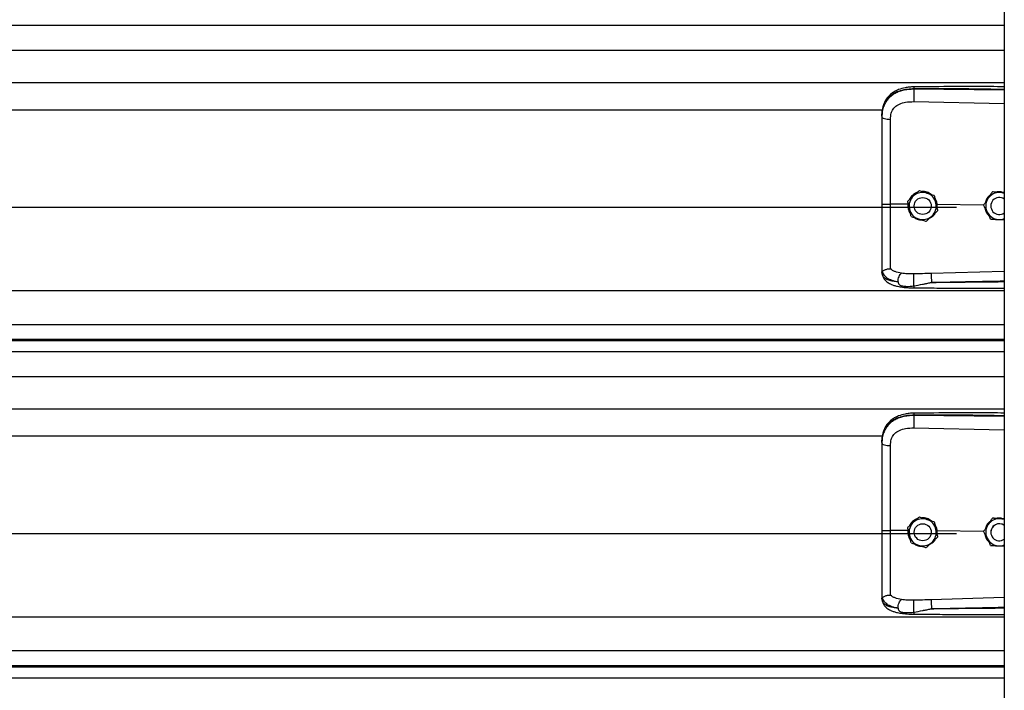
# Model space of a CAD drawing. Header units: inches. Extents: x 170 to 284, y 215 to 248.
# Tile 931 of 1056: x 230.576 to 231.196, y 243.457 to 243.879. Entities that reach past the tile are written whole.
import ezdxf

# ---------------------------------------------------------------- set-up
doc = ezdxf.new("R2010")
doc.units = ezdxf.units.IN
doc.header["$LTSCALE"] = 0.25
doc.header["$MEASUREMENT"] = 0
doc.layers.add('LH TOP OF HOOD', color=7, linetype='Continuous')

msp = doc.modelspace()

# ---------------------------------------------------------------- linework, layer by layer
at = {"layer": 'LH TOP OF HOOD'}
for p, q in [((231.19593, 244.02156), (231.19593, 239.82111)), ((227.16361, 243.87581), (231.19593, 243.87581)), ((227.16361, 243.86012), (231.19593, 243.86012)), ((227.16361, 243.83974), (231.19593, 243.83974)), ((231.13909, 243.83552), (231.13909, 243.83594)), ((231.19593, 243.83499), (231.13909, 243.83552)), ((231.13899, 243.82774), (231.19593, 243.82653)), ((227.24016, 243.82266), (231.11938, 243.82266)), ((231.11889, 243.8186), (231.11889, 243.81811)), ((231.14246, 243.77167), (231.14246, 243.77167)), ((231.1884, 243.77087), (231.1884, 243.77087)), ((231.18945, 243.77081), (231.1884, 243.77087)), ((231.13515, 243.76501), (231.13515, 243.76501)), ((231.15188, 243.76867), (231.15188, 243.76867)), ((227.19378, 243.76127), (231.16577, 243.76127)), ((231.13526, 243.76308), (231.12435, 243.76318)), ((231.13545, 243.76367), (231.13526, 243.76308)), ((231.13526, 243.76308), (231.13526, 243.76308)), ((231.13922, 243.76201), (231.13922, 243.76201)), ((231.14992, 243.76201), (231.14992, 243.76201)), ((231.1537, 243.7629), (231.15315, 243.76285)), ((231.1536, 243.76078), (231.1537, 243.7629)), ((231.1537, 243.7629), (231.1537, 243.7629)), ((231.18293, 243.76262), (231.1537, 243.7629)), ((231.15399, 243.75901), (231.15399, 243.75901)), ((231.18292, 243.76265), (231.18292, 243.76265)), ((231.18743, 243.76201), (231.18743, 243.76201)), ((231.19223, 243.75347), (231.19593, 243.75323)), ((231.11889, 243.72106), (231.11889, 243.72053)), ((231.19593, 243.72085), (231.15, 243.71952)), ((231.11923, 243.71855), (231.11889, 243.72053)), ((227.16361, 243.70888), (231.19593, 243.70888)), ((227.16361, 243.6875), (231.19593, 243.6875)), ((231.19593, 243.67802), (227.16361, 243.67802)), ((227.16361, 243.67738), (231.19593, 243.67738)), ((227.16361, 243.67036), (231.19593, 243.67036)), ((227.16361, 243.65468), (231.19593, 243.65468)), ((227.16361, 243.63429), (231.19593, 243.63429)), ((231.13909, 243.63008), (231.13909, 243.63049)), ((231.19593, 243.62954), (231.13909, 243.63008)), ((231.13899, 243.62229), (231.19593, 243.62108)), ((227.24016, 243.61721), (231.11938, 243.61721)), ((231.11889, 243.61315), (231.11889, 243.61267)), ((231.14246, 243.56622), (231.14246, 243.56622)), ((231.13515, 243.55957), (231.13515, 243.55956)), ((231.15188, 243.56322), (231.15188, 243.56322)), ((231.1884, 243.56543), (231.1884, 243.56543)), ((231.18945, 243.56536), (231.1884, 243.56543)), ((227.19378, 243.55582), (231.16577, 243.55582)), ((231.13526, 243.55763), (231.12435, 243.55773)), ((231.13545, 243.55822), (231.13526, 243.55763)), ((231.13526, 243.55763), (231.13526, 243.55763)), ((231.13922, 243.55656), (231.13922, 243.55656)), ((231.14992, 243.55656), (231.14992, 243.55656)), ((231.1537, 243.55745), (231.15315, 243.5574)), ((231.1536, 243.55534), (231.1537, 243.55745)), ((231.1537, 243.55745), (231.1537, 243.55745)), ((231.18293, 243.55717), (231.1537, 243.55745)), ((231.15399, 243.55356), (231.15399, 243.55356)), ((231.18292, 243.5572), (231.18292, 243.5572)), ((231.18743, 243.55656), (231.18743, 243.55656)), ((231.19223, 243.54802), (231.19593, 243.54778)), ((231.11889, 243.51561), (231.11889, 243.51508)), ((231.11923, 243.5131), (231.11889, 243.51508)), ((231.19593, 243.51541), (231.15, 243.51407)), ((227.16361, 243.50343), (231.19593, 243.50343)), ((227.16361, 243.48206), (231.19593, 243.48206)), ((231.19593, 243.47257), (227.16361, 243.47257)), ((227.16361, 243.47193), (231.19593, 243.47193)), ((227.16361, 243.46491), (231.19593, 243.46491))]:
    msp.add_line(p, q, dxfattribs=at)
at = {"layer": 'LH TOP OF HOOD', "flags": 128}
for points in [[(231.11889, 243.81811), (231.11899, 243.81782), (231.1193, 243.81753), (231.1198, 243.81727), (231.12048, 243.81704), (231.1213, 243.81684), (231.12225, 243.8167), (231.12327, 243.8166), (231.12435, 243.81656)], [(231.11889, 243.61267), (231.11899, 243.61237), (231.1193, 243.61208), (231.1198, 243.61182), (231.12048, 243.61159), (231.1213, 243.6114), (231.12225, 243.61125), (231.12327, 243.61116), (231.12435, 243.61112)]]:
    msp.add_lwpolyline(points, dxfattribs=at)
at = {"layer": 'LH TOP OF HOOD'}
for centre in [(231.14457, 243.76201), (231.14457, 243.55656)]:
    msp.add_circle(centre, 0.00535, dxfattribs=at)
for centre, radius, start, end in [((231.14457, 243.76201), 0.00856, 72.32794, 132.32794), ((231.19278, 243.76201), 0.00856, 86.29354, 146.29353), ((231.19278, 243.76201), 0.00856, 68.40768, 86.29354), ((231.14457, 243.76201), 0.00856, 132.32794, 192.32794), ((231.14457, 243.76201), 0.00856, 12.32794, 72.32794), ((231.19278, 243.76201), 0.00856, 146.29353, 206.29354), ((231.19278, 243.76201), 0.00535, 53.9281, 306.0719), ((231.14457, 243.76201), 0.00856, 192.32794, 252.32794), ((231.14457, 243.76201), 0.00856, 312.32794, 12.32794), ((231.19278, 243.76201), 0.00856, 206.29354, 266.29354), ((231.14457, 243.76201), 0.00856, 252.32794, 312.32794), ((231.19278, 243.76201), 0.00856, 266.29354, 291.59232), ((231.14457, 243.55656), 0.00856, 132.32794, 192.32794), ((231.14457, 243.55656), 0.00856, 72.32794, 132.32794), ((231.14457, 243.55656), 0.00856, 12.32794, 72.32794), ((231.19278, 243.55656), 0.00856, 146.29353, 206.29354), ((231.19278, 243.55656), 0.00856, 86.29354, 146.29353), ((231.19278, 243.55656), 0.00535, 53.9281, 180), ((231.19278, 243.55656), 0.00535, 53.9281, 306.0719), ((231.19278, 243.55656), 0.00856, 68.40768, 86.29354), ((231.14457, 243.55656), 0.00856, 192.32794, 252.32794), ((231.14457, 243.55656), 0.00856, 312.32794, 12.32794), ((231.14457, 243.55656), 0.00856, 252.32794, 312.32794), ((231.19278, 243.55656), 0.00856, 206.29354, 266.29354), ((231.19278, 243.55656), 0.00856, 266.29354, 291.59232)]:
    msp.add_arc(centre, radius, start, end, dxfattribs=at)
for points, knots in [([(231.11889, 243.8186), (231.11895, 243.81996), (231.11907, 243.82252), (231.12004, 243.82601), (231.12133, 243.82842), (231.12269, 243.83012), (231.12378, 243.83117), (231.12484, 243.832), (231.12583, 243.83266), (231.12706, 243.83335), (231.12865, 243.83408), (231.13132, 243.83498), (231.13485, 243.83574), (231.13776, 243.83588), (231.13909, 243.83594)], [0, 0, 0, 0, 0.130716, 0.246761, 0.357793, 0.417097, 0.479148, 0.517715, 0.55909, 0.603295, 0.663348, 0.735369, 0.879208, 1, 1, 1, 1]), ([(231.13909, 243.83552), (231.13787, 243.83549), (231.13544, 243.83542), (231.1321, 243.8348), (231.12914, 243.83386), (231.1266, 243.83264), (231.12437, 243.8311), (231.12249, 243.82926), (231.12101, 243.82713), (231.11984, 243.82456), (231.11904, 243.8215), (231.11894, 243.81924), (231.11889, 243.81811)], [0, 0, 0, 0, 0.1111704, 0.2223362, 0.3162781, 0.4102081, 0.5024031, 0.5945791, 0.6845432, 0.7745043, 0.8871807, 1, 1, 1, 1]), ([(231.1391, 243.83703), (231.13811, 243.83699), (231.13621, 243.83692), (231.13291, 243.83639), (231.12968, 243.83549), (231.12693, 243.83419), (231.12495, 243.83287), (231.1233, 243.83142), (231.12199, 243.82983), (231.12091, 243.82808), (231.12006, 243.82617), (231.11931, 243.82365), (231.1191, 243.82171), (231.11898, 243.82064)], [0, 0, 0, 0, 0.097747, 0.185161, 0.330612, 0.436467, 0.508318, 0.585006, 0.671976, 0.730795, 0.803679, 0.891544, 1, 1, 1, 1]), ([(231.13909, 243.83552), (231.13906, 243.83495), (231.13902, 243.83375), (231.13898, 243.83153), (231.13896, 243.82935), (231.13898, 243.82826), (231.13899, 243.82774)], [0, 0, 0, 0, 0.240694, 0.5, 0.759306, 1, 1, 1, 1]), ([(231.1391, 243.83701), (231.1391, 243.83702), (231.1391, 243.83703), (231.13909, 243.83691), (231.13909, 243.83662), (231.13909, 243.83621), (231.13909, 243.83594)], [0, 0, 0, 0, 0.097876, 0.335386, 0.567961, 1, 1, 1, 1]), ([(231.13909, 243.83594), (231.14539, 243.83597), (231.15863, 243.83606), (231.17758, 243.83588), (231.19022, 243.83566), (231.19593, 243.83556)], [0, 0, 0, 0, 0.33267, 0.698436, 1, 1, 1, 1]), ([(231.19593, 243.83711), (231.19303, 243.83713), (231.18241, 243.83718), (231.16346, 243.83722), (231.14742, 243.83709), (231.1391, 243.83703)], [0, 0, 0, 0, 0.153046, 0.561044, 1, 1, 1, 1]), ([(231.12477, 243.8205), (231.12477, 243.8205), (231.12488, 243.82086), (231.12537, 243.82226), (231.12691, 243.82447), (231.12997, 243.82637), (231.13409, 243.82758), (231.13724, 243.82768), (231.13899, 243.82774)], [0, 0, 0, 0, 0.000004, 0.065095, 0.26167, 0.475311, 0.709366, 1, 1, 1, 1]), ([(231.12435, 243.81656), (231.12442, 243.81789), (231.12449, 243.81921), (231.12477, 243.8205), (231.12477, 243.8205)], [0, 0, 0, 0, 0.9999804, 1, 1, 1, 1]), ([(231.11889, 243.81811), (231.11889, 243.81448), (231.11889, 243.80721), (231.11889, 243.79613), (231.11889, 243.78495), (231.11889, 243.77398), (231.11889, 243.76673), (231.11889, 243.76325)], [0, 0, 0, 0, 0.202757, 0.406104, 0.60886, 0.812207, 1, 1, 1, 1]), ([(231.12435, 243.76318), (231.12435, 243.76318), (231.12435, 243.76657), (231.12435, 243.77362), (231.12435, 243.78429), (231.12435, 243.79516), (231.12435, 243.80595), (231.12435, 243.81303), (231.12435, 243.81656)], [0, 0, 0, 0, 0.000001, 0.187792, 0.390844, 0.593896, 0.796948, 1, 1, 1, 1]), ([(231.14118, 243.7705), (231.14105, 243.77047), (231.13989, 243.77022), (231.13814, 243.76876), (231.13652, 243.76715), (231.13619, 243.76604), (231.13616, 243.76593)], [0, 0, 0, 0, 0.059315, 0.505277, 0.94972, 1, 1, 1, 1]), ([(231.13881, 243.76834), (231.13975, 243.7692), (231.141, 243.77034), (231.14217, 243.7714), (231.14246, 243.77167)], [0, 0, 0, 0, 0.749773, 1, 1, 1, 1]), ([(231.13881, 243.76834), (231.13975, 243.7692), (231.141, 243.77034), (231.14217, 243.7714), (231.14246, 243.77167)], [0, 0, 0, 0, 0.749773, 1, 1, 1, 1]), ([(231.14246, 243.77167), (231.14286, 243.77154), (231.14436, 243.77106), (231.14598, 243.77055), (231.14717, 243.77017)], [0, 0, 0, 0, 0.264307, 1, 1, 1, 1]), ([(231.14246, 243.77167), (231.14286, 243.77154), (231.14436, 243.77106), (231.14598, 243.77055), (231.14717, 243.77017)], [0, 0, 0, 0, 0.2643068, 1, 1, 1, 1]), ([(231.14983, 243.76932), (231.14947, 243.76961), (231.14831, 243.77056), (231.14626, 243.77112), (231.14469, 243.77113), (231.14415, 243.77113)], [0, 0, 0, 0, 0.225517, 0.735556, 1, 1, 1, 1]), ([(231.14717, 243.77017), (231.14736, 243.77011), (231.14881, 243.76965), (231.15041, 243.76914), (231.15174, 243.76871), (231.15188, 243.76867)], [0, 0, 0, 0, 0.115647, 0.904534, 1, 1, 1, 1]), ([(231.1884, 243.77087), (231.18802, 243.7703), (231.18726, 243.76915), (231.18632, 243.76775), (231.18578, 243.76694), (231.18566, 243.76676)], [0, 0, 0, 0, 0.4299704, 0.8700602, 1, 1, 1, 1]), ([(231.1884, 243.77087), (231.18802, 243.77031), (231.18726, 243.76915), (231.18632, 243.76775), (231.18578, 243.76695), (231.18566, 243.76676)], [0, 0, 0, 0, 0.4299704, 0.8700602, 1, 1, 1, 1]), ([(231.19334, 243.77055), (231.19207, 243.77064), (231.19037, 243.77074), (231.1888, 243.77085), (231.1884, 243.77087)], [0, 0, 0, 0, 0.749773, 1, 1, 1, 1]), ([(231.19541, 243.77042), (231.19475, 243.77062), (231.19348, 243.77101), (231.19191, 243.77103), (231.19113, 243.77077), (231.19096, 243.77071)], [0, 0, 0, 0, 0.4565421, 0.8775021, 1, 1, 1, 1]), ([(231.19593, 243.77038), (231.19529, 243.77043), (231.19443, 243.77048), (231.19356, 243.77054), (231.19334, 243.77055)], [0, 0, 0, 0, 0.748622, 1, 1, 1, 1]), ([(231.13515, 243.76501), (231.13566, 243.76547), (231.13668, 243.76641), (231.13793, 243.76754), (231.13864, 243.76819), (231.13881, 243.76834)], [0, 0, 0, 0, 0.4299704, 0.8700602, 1, 1, 1, 1]), ([(231.13515, 243.76501), (231.13566, 243.76547), (231.13668, 243.7664), (231.13793, 243.76754), (231.13864, 243.76819), (231.13881, 243.76834)], [0, 0, 0, 0, 0.42997, 0.87006, 1, 1, 1, 1]), ([(231.13621, 243.76018), (231.13594, 243.76143), (231.13557, 243.76308), (231.13524, 243.76463), (231.13515, 243.76501)], [0, 0, 0, 0, 0.7497734, 1, 1, 1, 1]), ([(231.14717, 243.77017), (231.14736, 243.77011), (231.14881, 243.76964), (231.15041, 243.76913), (231.15174, 243.76871), (231.15188, 243.76867)], [0, 0, 0, 0, 0.115647, 0.904534, 1, 1, 1, 1]), ([(231.15188, 243.76867), (231.15203, 243.768), (231.15232, 243.76665), (231.15268, 243.765), (231.15289, 243.76405), (231.15293, 243.76384)], [0, 0, 0, 0, 0.4299704, 0.8700602, 1, 1, 1, 1]), ([(231.15188, 243.76867), (231.15203, 243.768), (231.15232, 243.76665), (231.15268, 243.765), (231.15289, 243.76406), (231.15293, 243.76384)], [0, 0, 0, 0, 0.4299704, 0.8700602, 1, 1, 1, 1]), ([(231.1537, 243.7629), (231.1537, 243.7629), (231.1536, 243.76388), (231.15334, 243.76527), (231.15254, 243.76636), (231.15232, 243.76666)], [0, 0, 0, 0, 0.00002, 0.727264, 1, 1, 1, 1]), ([(231.18566, 243.76676), (231.18496, 243.7657), (231.18401, 243.76429), (231.18314, 243.76298), (231.18292, 243.76265)], [0, 0, 0, 0, 0.749773, 1, 1, 1, 1]), ([(231.18566, 243.76676), (231.18496, 243.7657), (231.18401, 243.76429), (231.18314, 243.76298), (231.18292, 243.76265)], [0, 0, 0, 0, 0.749773, 1, 1, 1, 1]), ([(231.18706, 243.76886), (231.18674, 243.76864), (231.18559, 243.76786), (231.1845, 243.76626), (231.1842, 243.76485), (231.18411, 243.76444)], [0, 0, 0, 0, 0.212514, 0.767063, 1, 1, 1, 1]), ([(231.11889, 243.76325), (231.11889, 243.76021), (231.11889, 243.75404), (231.11889, 243.74525), (231.11889, 243.73709), (231.11889, 243.73051), (231.11889, 243.72512), (231.11889, 243.72242), (231.11889, 243.72106)], [0, 0, 0, 0, 0.187091, 0.380392, 0.555876, 0.736448, 0.867195, 1, 1, 1, 1]), ([(231.12435, 243.72249), (231.12435, 243.72275), (231.12435, 243.72433), (231.12435, 243.72776), (231.12435, 243.73336), (231.12435, 243.7398), (231.12435, 243.74703), (231.12435, 243.7549), (231.12435, 243.76043), (231.12435, 243.76318), (231.12435, 243.76318)], [0, 0, 0, 0, 0.031558, 0.189146, 0.346734, 0.504328, 0.661923, 0.83096, 0.999998, 1, 1, 1, 1]), ([(231.13526, 243.76308), (231.13523, 243.76262), (231.13512, 243.76119), (231.13554, 243.75903), (231.13649, 243.75767), (231.13688, 243.75712)], [0, 0, 0, 0, 0.215662, 0.681463, 1, 1, 1, 1]), ([(231.13726, 243.75535), (231.13712, 243.75602), (231.13682, 243.75738), (231.13646, 243.75902), (231.13626, 243.75997), (231.13621, 243.76018)], [0, 0, 0, 0, 0.4299704, 0.8700602, 1, 1, 1, 1]), ([(231.15399, 243.75901), (231.15348, 243.75855), (231.15246, 243.75762), (231.15121, 243.75648), (231.1505, 243.75583), (231.15034, 243.75568)], [0, 0, 0, 0, 0.4299704, 0.8700602, 1, 1, 1, 1]), ([(231.15293, 243.76384), (231.15321, 243.7626), (231.15357, 243.76094), (231.15391, 243.7594), (231.15399, 243.75901)], [0, 0, 0, 0, 0.749773, 1, 1, 1, 1]), ([(231.15293, 243.76384), (231.15321, 243.7626), (231.15357, 243.76094), (231.15391, 243.7594), (231.15399, 243.75901)], [0, 0, 0, 0, 0.749773, 1, 1, 1, 1]), ([(231.18511, 243.75822), (231.18502, 243.75839), (231.18434, 243.75977), (231.1836, 243.76127), (231.18299, 243.76252), (231.18292, 243.76265)], [0, 0, 0, 0, 0.115647, 0.904534, 1, 1, 1, 1]), ([(231.18386, 243.76076), (231.1839, 243.76029), (231.18405, 243.7589), (231.1849, 243.7573), (231.18583, 243.75649), (231.18606, 243.75629)], [0, 0, 0, 0, 0.27167, 0.8211147, 1, 1, 1, 1]), ([(231.1873, 243.75379), (231.18711, 243.75416), (231.18641, 243.75558), (231.18566, 243.7571), (231.18511, 243.75822)], [0, 0, 0, 0, 0.264307, 1, 1, 1, 1]), ([(231.13726, 243.75535), (231.13766, 243.75523), (231.13917, 243.75475), (231.14078, 243.75423), (231.14197, 243.75385)], [0, 0, 0, 0, 0.264307, 1, 1, 1, 1]), ([(231.13942, 243.75467), (231.1395, 243.7546), (231.14037, 243.75387), (231.14194, 243.75339), (231.14338, 243.7533), (231.14378, 243.75328)], [0, 0, 0, 0, 0.06741, 0.74151, 1, 1, 1, 1]), ([(231.14197, 243.75385), (231.14216, 243.75379), (231.14362, 243.75333), (231.14521, 243.75282), (231.14654, 243.7524), (231.14668, 243.75235)], [0, 0, 0, 0, 0.1156469, 0.9045343, 1, 1, 1, 1]), ([(231.15034, 243.75568), (231.1494, 243.75483), (231.14814, 243.75368), (231.14697, 243.75262), (231.14668, 243.75235)], [0, 0, 0, 0, 0.7497734, 1, 1, 1, 1]), ([(231.14898, 243.75445), (231.14949, 243.75471), (231.15089, 243.75543), (231.15213, 243.75666), (231.15251, 243.75764), (231.15253, 243.75768)], [0, 0, 0, 0, 0.353696, 0.977746, 1, 1, 1, 1]), ([(231.1873, 243.75379), (231.18798, 243.75374), (231.18936, 243.75365), (231.19105, 243.75354), (231.19201, 243.75348), (231.19223, 243.75347)], [0, 0, 0, 0, 0.42997, 0.87006, 1, 1, 1, 1]), ([(231.11889, 243.72106), (231.11889, 243.72106), (231.11889, 243.72105), (231.1189, 243.72094), (231.119, 243.72086), (231.11908, 243.72079)], [0, 0, 0, 0, 0.011935, 0.118982, 1, 1, 1, 1]), ([(231.11908, 243.72081), (231.11936, 243.72009), (231.11993, 243.7186), (231.12198, 243.71677), (231.12497, 243.71521), (231.12769, 243.71459), (231.12909, 243.71427)], [0, 0, 0, 0, 0.230526, 0.473488, 0.729738, 1, 1, 1, 1]), ([(231.11909, 243.72081), (231.11914, 243.7208), (231.11924, 243.72078), (231.11953, 243.72097), (231.11999, 243.7213), (231.12087, 243.72188), (231.12235, 243.7225), (231.12369, 243.72249), (231.12435, 243.72249)], [0, 0, 0, 0, 0.113677, 0.23335, 0.362069, 0.501916, 0.755745, 1, 1, 1, 1]), ([(231.13118, 243.71967), (231.12981, 243.71996), (231.12772, 243.72039), (231.12555, 243.72143), (231.12475, 243.72214), (231.12435, 243.72249)], [0, 0, 0, 0, 0.490199, 0.743885, 1, 1, 1, 1]), ([(231.12909, 243.71427), (231.12855, 243.71433), (231.12724, 243.71446), (231.12584, 243.71469), (231.12489, 243.71488), (231.12365, 243.71516), (231.12197, 243.71573), (231.12015, 243.71685), (231.11954, 243.71797), (231.11923, 243.71855)], [0, 0, 0, 0, 0.1091879, 0.2608187, 0.3077984, 0.3355236, 0.5627887, 0.774954, 1, 1, 1, 1]), ([(231.11925, 243.7185), (231.11944, 243.71791), (231.11979, 243.71681), (231.1208, 243.71539), (231.12193, 243.71432), (231.12308, 243.71352), (231.12413, 243.71296), (231.12507, 243.71255), (231.12632, 243.71208), (231.12826, 243.71152), (231.13114, 243.71096), (231.13487, 243.71054), (231.13765, 243.71047), (231.13914, 243.71044)], [0, 0, 0, 0, 0.098431, 0.184822, 0.257308, 0.315887, 0.372274, 0.41214, 0.461592, 0.557588, 0.682876, 0.830318, 1, 1, 1, 1]), ([(231.12909, 243.71427), (231.12912, 243.7148), (231.12917, 243.7159), (231.12965, 243.71756), (231.13035, 243.71895), (231.13091, 243.71943), (231.13118, 243.71967)], [0, 0, 0, 0, 0.240768, 0.5, 0.759232, 1, 1, 1, 1]), ([(231.13901, 243.71926), (231.13766, 243.71925), (231.13496, 243.71924), (231.13245, 243.71952), (231.1312, 243.71967)], [0, 0, 0, 0, 0.500392, 1, 1, 1, 1]), ([(231.1391, 243.71169), (231.13908, 243.71193), (231.13905, 243.71244), (231.139, 243.71345), (231.13897, 243.71464), (231.13894, 243.71591), (231.13894, 243.71711), (231.13895, 243.71811), (231.13898, 243.71885), (231.139, 243.71913), (231.13901, 243.71926)], [0, 0, 0, 0, 0.109851, 0.231726, 0.363178, 0.5, 0.636822, 0.768274, 0.890149, 1, 1, 1, 1]), ([(231.15, 243.71952), (231.14817, 243.71947), (231.1445, 243.71938), (231.14084, 243.7193), (231.13901, 243.71926)], [0, 0, 0, 0, 0.49998, 1, 1, 1, 1]), ([(231.15, 243.71952), (231.14999, 243.71928), (231.14998, 243.71892), (231.14998, 243.71805), (231.14999, 243.71728), (231.15, 243.71642), (231.15003, 243.71526), (231.15006, 243.71442), (231.15007, 243.71387)], [0, 0, 0, 0, 0.2394508, 0.3683426, 0.4999696, 0.6316011, 0.7605056, 1, 1, 1, 1]), ([(231.15007, 243.71387), (231.15397, 243.71396), (231.16224, 243.71418), (231.17536, 243.71446), (231.1863, 243.71467), (231.19332, 243.7148), (231.19549, 243.71484), (231.19593, 243.71484)], [0, 0, 0, 0, 0.25516, 0.541071, 0.857735, 0.971288, 1, 1, 1, 1]), ([(231.12909, 243.71426), (231.12917, 243.71389), (231.12927, 243.71338), (231.12964, 243.71278), (231.13006, 243.71235), (231.13087, 243.7119), (231.13234, 243.71154), (231.1351, 243.7113), (231.1375, 243.71153), (231.1391, 243.71169)], [0, 0, 0, 0, 0.100127, 0.139586, 0.189714, 0.258234, 0.369736, 0.580348, 1, 1, 1, 1]), ([(231.1391, 243.71169), (231.14088, 243.71204), (231.14266, 243.71239), (231.14448, 243.71275), (231.14455, 243.71277), (231.14479, 243.71281), (231.14566, 243.71299), (231.1473, 243.71331), (231.14883, 243.71367), (231.14973, 243.71383), (231.14981, 243.71384)], [0, 0, 0, 0, 0.502275, 0.504579, 0.508657, 0.522131, 0.570331, 0.751426, 0.97869, 1, 1, 1, 1]), ([(231.13914, 243.71046), (231.13914, 243.71045), (231.13914, 243.71039), (231.13912, 243.71058), (231.13911, 243.7109), (231.1391, 243.71134), (231.1391, 243.71163), (231.1391, 243.71169)], [0, 0, 0, 0, 0.034367, 0.324567, 0.621015, 0.917463, 1, 1, 1, 1]), ([(231.13914, 243.71044), (231.14334, 243.71042), (231.15231, 243.71037), (231.16666, 243.71033), (231.18139, 243.7103), (231.19135, 243.7103), (231.19593, 243.7103)], [0, 0, 0, 0, 0.221632, 0.474149, 0.757648, 1, 1, 1, 1]), ([(231.19593, 243.7142), (231.19334, 243.71417), (231.18827, 243.7141), (231.18071, 243.71402), (231.17305, 243.71395), (231.1653, 243.7139), (231.15757, 243.71387), (231.15254, 243.71387), (231.15007, 243.71387)], [0, 0, 0, 0, 0.169941, 0.331425, 0.494842, 0.670531, 0.838916, 1, 1, 1, 1]), ([(231.11889, 243.61315), (231.11895, 243.61451), (231.11907, 243.61707), (231.12004, 243.62056), (231.12133, 243.62297), (231.12269, 243.62468), (231.12378, 243.62572), (231.12484, 243.62655), (231.12583, 243.62721), (231.12706, 243.6279), (231.12865, 243.62863), (231.13132, 243.62954), (231.13485, 243.6303), (231.13776, 243.63043), (231.13909, 243.63049)], [0, 0, 0, 0, 0.130716, 0.246761, 0.357793, 0.417097, 0.479148, 0.517715, 0.55909, 0.603295, 0.663348, 0.735369, 0.879208, 1, 1, 1, 1]), ([(231.13909, 243.63008), (231.13787, 243.63004), (231.13544, 243.62998), (231.1321, 243.62936), (231.12914, 243.62841), (231.1266, 243.6272), (231.12437, 243.62565), (231.12249, 243.62381), (231.12101, 243.62168), (231.11984, 243.61911), (231.11904, 243.61606), (231.11894, 243.6138), (231.11889, 243.61267)], [0, 0, 0, 0, 0.1111704, 0.2223362, 0.3162781, 0.4102081, 0.5024031, 0.5945791, 0.6845432, 0.7745043, 0.8871807, 1, 1, 1, 1]), ([(231.1391, 243.63158), (231.13811, 243.63154), (231.13621, 243.63147), (231.13291, 243.63094), (231.12968, 243.63005), (231.12693, 243.62874), (231.12495, 243.62742), (231.1233, 243.62597), (231.12199, 243.62439), (231.12091, 243.62263), (231.12006, 243.62072), (231.11931, 243.6182), (231.1191, 243.61627), (231.11898, 243.6152)], [0, 0, 0, 0, 0.097747, 0.185161, 0.330612, 0.436467, 0.508318, 0.585006, 0.671976, 0.730795, 0.803679, 0.891544, 1, 1, 1, 1]), ([(231.13909, 243.63008), (231.13906, 243.6295), (231.13902, 243.6283), (231.13898, 243.62608), (231.13896, 243.6239), (231.13898, 243.62281), (231.13899, 243.62229)], [0, 0, 0, 0, 0.240694, 0.5, 0.759306, 1, 1, 1, 1]), ([(231.1391, 243.63156), (231.1391, 243.63157), (231.1391, 243.63158), (231.13909, 243.63147), (231.13909, 243.63117), (231.13909, 243.63076), (231.13909, 243.63049)], [0, 0, 0, 0, 0.097876, 0.335386, 0.567961, 1, 1, 1, 1]), ([(231.13909, 243.63049), (231.14539, 243.63053), (231.15863, 243.63061), (231.17758, 243.63043), (231.19022, 243.63021), (231.19593, 243.63011)], [0, 0, 0, 0, 0.33267, 0.698436, 1, 1, 1, 1]), ([(231.19593, 243.63166), (231.19303, 243.63168), (231.18241, 243.63173), (231.16346, 243.63177), (231.14742, 243.63164), (231.1391, 243.63158)], [0, 0, 0, 0, 0.1530456, 0.5610439, 1, 1, 1, 1]), ([(231.12477, 243.61505), (231.12477, 243.61505), (231.12488, 243.61541), (231.12537, 243.61682), (231.12691, 243.61902), (231.12997, 243.62092), (231.13409, 243.62213), (231.13724, 243.62223), (231.13899, 243.62229)], [0, 0, 0, 0, 0.000004, 0.065095, 0.26167, 0.475311, 0.709366, 1, 1, 1, 1]), ([(231.11889, 243.61267), (231.11889, 243.60904), (231.11889, 243.60176), (231.11889, 243.59068), (231.11889, 243.5795), (231.11889, 243.56853), (231.11889, 243.56128), (231.11889, 243.5578)], [0, 0, 0, 0, 0.202757, 0.406104, 0.60886, 0.812207, 1, 1, 1, 1]), ([(231.12435, 243.61112), (231.12442, 243.61244), (231.12449, 243.61377), (231.12477, 243.61505), (231.12477, 243.61505)], [0, 0, 0, 0, 0.9999804, 1, 1, 1, 1]), ([(231.12435, 243.55773), (231.12435, 243.55773), (231.12435, 243.56112), (231.12435, 243.56817), (231.12435, 243.57884), (231.12435, 243.58972), (231.12435, 243.6005), (231.12435, 243.60758), (231.12435, 243.61112)], [0, 0, 0, 0, 0.000001, 0.187792, 0.390844, 0.593896, 0.796948, 1, 1, 1, 1]), ([(231.13881, 243.56289), (231.13975, 243.56375), (231.141, 243.56489), (231.14217, 243.56596), (231.14246, 243.56622)], [0, 0, 0, 0, 0.749773, 1, 1, 1, 1]), ([(231.13881, 243.56289), (231.13975, 243.56375), (231.141, 243.56489), (231.14217, 243.56595), (231.14246, 243.56622)], [0, 0, 0, 0, 0.749773, 1, 1, 1, 1]), ([(231.14246, 243.56622), (231.14286, 243.56609), (231.14436, 243.56561), (231.14598, 243.5651), (231.14717, 243.56472)], [0, 0, 0, 0, 0.264307, 1, 1, 1, 1]), ([(231.14246, 243.56622), (231.14286, 243.56609), (231.14436, 243.56562), (231.14598, 243.5651), (231.14717, 243.56472)], [0, 0, 0, 0, 0.2643068, 1, 1, 1, 1]), ([(231.13515, 243.55957), (231.13566, 243.56003), (231.13668, 243.56096), (231.13793, 243.5621), (231.13864, 243.56275), (231.13881, 243.56289)], [0, 0, 0, 0, 0.4299704, 0.8700602, 1, 1, 1, 1]), ([(231.13515, 243.55956), (231.13566, 243.56002), (231.13668, 243.56096), (231.13793, 243.56209), (231.13864, 243.56274), (231.13881, 243.56289)], [0, 0, 0, 0, 0.42997, 0.87006, 1, 1, 1, 1]), ([(231.13621, 243.55474), (231.13594, 243.55598), (231.13557, 243.55764), (231.13524, 243.55918), (231.13515, 243.55956)], [0, 0, 0, 0, 0.7497734, 1, 1, 1, 1]), ([(231.14118, 243.56506), (231.14105, 243.56503), (231.13989, 243.56477), (231.13814, 243.56331), (231.13652, 243.5617), (231.13619, 243.56059), (231.13616, 243.56048)], [0, 0, 0, 0, 0.059315, 0.505277, 0.94972, 1, 1, 1, 1]), ([(231.14983, 243.56387), (231.14947, 243.56416), (231.14831, 243.56511), (231.14626, 243.56568), (231.14469, 243.56568), (231.14415, 243.56568)], [0, 0, 0, 0, 0.225517, 0.735556, 1, 1, 1, 1]), ([(231.14717, 243.56472), (231.14736, 243.56466), (231.14881, 243.5642), (231.15041, 243.56369), (231.15174, 243.56327), (231.15188, 243.56322)], [0, 0, 0, 0, 0.115647, 0.904534, 1, 1, 1, 1]), ([(231.14717, 243.56472), (231.14736, 243.56466), (231.14881, 243.5642), (231.15041, 243.56369), (231.15174, 243.56326), (231.15188, 243.56322)], [0, 0, 0, 0, 0.115647, 0.904534, 1, 1, 1, 1]), ([(231.15188, 243.56322), (231.15203, 243.56255), (231.15232, 243.5612), (231.15268, 243.55955), (231.15289, 243.55861), (231.15293, 243.55839)], [0, 0, 0, 0, 0.4299704, 0.8700602, 1, 1, 1, 1]), ([(231.15188, 243.56322), (231.15203, 243.56255), (231.15232, 243.5612), (231.15268, 243.55955), (231.15289, 243.55861), (231.15293, 243.55839)], [0, 0, 0, 0, 0.4299704, 0.8700602, 1, 1, 1, 1]), ([(231.1537, 243.55745), (231.1537, 243.55745), (231.1536, 243.55843), (231.15334, 243.55982), (231.15254, 243.56091), (231.15232, 243.56121)], [0, 0, 0, 0, 0.00002, 0.727264, 1, 1, 1, 1]), ([(231.18566, 243.56132), (231.18496, 243.56026), (231.18401, 243.55885), (231.18314, 243.55753), (231.18292, 243.5572)], [0, 0, 0, 0, 0.749773, 1, 1, 1, 1]), ([(231.18566, 243.56131), (231.18496, 243.56026), (231.18401, 243.55884), (231.18314, 243.55753), (231.18292, 243.5572)], [0, 0, 0, 0, 0.749773, 1, 1, 1, 1]), ([(231.18706, 243.56342), (231.18674, 243.5632), (231.18559, 243.56241), (231.1845, 243.56081), (231.1842, 243.55941), (231.18411, 243.55899)], [0, 0, 0, 0, 0.212514, 0.767063, 1, 1, 1, 1]), ([(231.1884, 243.56543), (231.18802, 243.56486), (231.18726, 243.5637), (231.18632, 243.5623), (231.18578, 243.5615), (231.18566, 243.56131)], [0, 0, 0, 0, 0.4299704, 0.8700602, 1, 1, 1, 1]), ([(231.1884, 243.56543), (231.18802, 243.56486), (231.18726, 243.56371), (231.18632, 243.5623), (231.18578, 243.5615), (231.18566, 243.56132)], [0, 0, 0, 0, 0.4299704, 0.8700602, 1, 1, 1, 1]), ([(231.19334, 243.56511), (231.19207, 243.56519), (231.19037, 243.5653), (231.1888, 243.5654), (231.1884, 243.56543)], [0, 0, 0, 0, 0.749773, 1, 1, 1, 1]), ([(231.19541, 243.56497), (231.19475, 243.56517), (231.19348, 243.56556), (231.19191, 243.56558), (231.19113, 243.56532), (231.19096, 243.56526)], [0, 0, 0, 0, 0.4565421, 0.8775021, 1, 1, 1, 1]), ([(231.19593, 243.56494), (231.19529, 243.56498), (231.19443, 243.56503), (231.19356, 243.56509), (231.19334, 243.56511)], [0, 0, 0, 0, 0.748622, 1, 1, 1, 1]), ([(231.11889, 243.5578), (231.11889, 243.55477), (231.11889, 243.54859), (231.11889, 243.5398), (231.11889, 243.53164), (231.11889, 243.52506), (231.11889, 243.51967), (231.11889, 243.51697), (231.11889, 243.51561)], [0, 0, 0, 0, 0.187091, 0.380392, 0.555876, 0.736448, 0.867195, 1, 1, 1, 1]), ([(231.12435, 243.51704), (231.12435, 243.51731), (231.12435, 243.51888), (231.12435, 243.52231), (231.12435, 243.52791), (231.12435, 243.53435), (231.12435, 243.54158), (231.12435, 243.54945), (231.12435, 243.55498), (231.12435, 243.55773), (231.12435, 243.55773)], [0, 0, 0, 0, 0.031558, 0.189146, 0.346734, 0.504328, 0.661923, 0.83096, 0.999998, 1, 1, 1, 1]), ([(231.13526, 243.55763), (231.13523, 243.55718), (231.13512, 243.55574), (231.13554, 243.55358), (231.13649, 243.55222), (231.13688, 243.55167)], [0, 0, 0, 0, 0.215662, 0.681463, 1, 1, 1, 1]), ([(231.13726, 243.54991), (231.13712, 243.55058), (231.13682, 243.55193), (231.13646, 243.55358), (231.13626, 243.55452), (231.13621, 243.55474)], [0, 0, 0, 0, 0.4299704, 0.8700602, 1, 1, 1, 1]), ([(231.15399, 243.55356), (231.15348, 243.5531), (231.15246, 243.55217), (231.15121, 243.55103), (231.1505, 243.55038), (231.15034, 243.55023)], [0, 0, 0, 0, 0.4299704, 0.8700602, 1, 1, 1, 1]), ([(231.15293, 243.55839), (231.15321, 243.55715), (231.15357, 243.55549), (231.15391, 243.55395), (231.15399, 243.55356)], [0, 0, 0, 0, 0.749773, 1, 1, 1, 1]), ([(231.15293, 243.55839), (231.15321, 243.55715), (231.15357, 243.55549), (231.15391, 243.55395), (231.15399, 243.55356)], [0, 0, 0, 0, 0.749773, 1, 1, 1, 1]), ([(231.18511, 243.55277), (231.18502, 243.55295), (231.18434, 243.55432), (231.1836, 243.55582), (231.18299, 243.55707), (231.18292, 243.5572)], [0, 0, 0, 0, 0.115647, 0.904534, 1, 1, 1, 1]), ([(231.18386, 243.55531), (231.1839, 243.55485), (231.18405, 243.55345), (231.1849, 243.55185), (231.18583, 243.55104), (231.18606, 243.55085)], [0, 0, 0, 0, 0.27167, 0.8211147, 1, 1, 1, 1]), ([(231.13726, 243.54991), (231.13766, 243.54978), (231.13917, 243.5493), (231.14078, 243.54879), (231.14197, 243.54841)], [0, 0, 0, 0, 0.264307, 1, 1, 1, 1]), ([(231.13942, 243.54922), (231.1395, 243.54915), (231.14037, 243.54842), (231.14194, 243.54794), (231.14338, 243.54786), (231.14378, 243.54783)], [0, 0, 0, 0, 0.06741, 0.74151, 1, 1, 1, 1]), ([(231.14197, 243.54841), (231.14216, 243.54835), (231.14362, 243.54788), (231.14521, 243.54737), (231.14654, 243.54695), (231.14668, 243.54691)], [0, 0, 0, 0, 0.1156469, 0.9045343, 1, 1, 1, 1]), ([(231.15034, 243.55023), (231.1494, 243.54938), (231.14814, 243.54824), (231.14697, 243.54717), (231.14668, 243.54691)], [0, 0, 0, 0, 0.7497734, 1, 1, 1, 1]), ([(231.14898, 243.549), (231.14949, 243.54926), (231.15089, 243.54999), (231.15213, 243.55122), (231.15251, 243.5522), (231.15253, 243.55223)], [0, 0, 0, 0, 0.353696, 0.977746, 1, 1, 1, 1]), ([(231.1873, 243.54834), (231.18711, 243.54871), (231.18641, 243.55013), (231.18566, 243.55165), (231.18511, 243.55277)], [0, 0, 0, 0, 0.264307, 1, 1, 1, 1]), ([(231.1873, 243.54834), (231.18798, 243.5483), (231.18936, 243.54821), (231.19105, 243.5481), (231.19201, 243.54803), (231.19223, 243.54802)], [0, 0, 0, 0, 0.42997, 0.87006, 1, 1, 1, 1]), ([(231.11909, 243.51536), (231.11914, 243.51535), (231.11924, 243.51534), (231.11953, 243.51552), (231.11999, 243.51585), (231.12087, 243.51643), (231.12235, 243.51705), (231.12369, 243.51705), (231.12435, 243.51705)], [0, 0, 0, 0, 0.113677, 0.23335, 0.362069, 0.501916, 0.755745, 1, 1, 1, 1]), ([(231.13118, 243.51422), (231.12981, 243.51451), (231.12772, 243.51494), (231.12555, 243.51599), (231.12475, 243.51669), (231.12435, 243.51705)], [0, 0, 0, 0, 0.490199, 0.743885, 1, 1, 1, 1]), ([(231.11889, 243.51561), (231.11889, 243.51561), (231.11889, 243.5156), (231.1189, 243.51549), (231.119, 243.51542), (231.11908, 243.51535)], [0, 0, 0, 0, 0.011935, 0.118982, 1, 1, 1, 1]), ([(231.11908, 243.51536), (231.11936, 243.51464), (231.11993, 243.51316), (231.12198, 243.51132), (231.12497, 243.50977), (231.12769, 243.50914), (231.12909, 243.50882)], [0, 0, 0, 0, 0.230526, 0.473488, 0.729738, 1, 1, 1, 1]), ([(231.12909, 243.50882), (231.12855, 243.50888), (231.12724, 243.50901), (231.12584, 243.50924), (231.12489, 243.50944), (231.12365, 243.50971), (231.12197, 243.51028), (231.12015, 243.51141), (231.11954, 243.51252), (231.11923, 243.5131)], [0, 0, 0, 0, 0.1091879, 0.2608187, 0.3077984, 0.3355236, 0.5627887, 0.774954, 1, 1, 1, 1]), ([(231.11925, 243.51305), (231.11944, 243.51247), (231.11979, 243.51136), (231.1208, 243.50994), (231.12193, 243.50887), (231.12308, 243.50807), (231.12413, 243.50752), (231.12507, 243.5071), (231.12632, 243.50664), (231.12826, 243.50608), (231.13114, 243.50551), (231.13487, 243.50509), (231.13765, 243.50503), (231.13914, 243.50499)], [0, 0, 0, 0, 0.098431, 0.184822, 0.257308, 0.315887, 0.372274, 0.41214, 0.461592, 0.557588, 0.682876, 0.830318, 1, 1, 1, 1]), ([(231.12909, 243.50882), (231.12912, 243.50935), (231.12917, 243.51045), (231.12965, 243.51212), (231.13035, 243.5135), (231.13091, 243.51399), (231.13118, 243.51422)], [0, 0, 0, 0, 0.240768, 0.5, 0.759232, 1, 1, 1, 1]), ([(231.13901, 243.51381), (231.13766, 243.51381), (231.13496, 243.51379), (231.13245, 243.51408), (231.1312, 243.51422)], [0, 0, 0, 0, 0.500392, 1, 1, 1, 1]), ([(231.1391, 243.50624), (231.13908, 243.50648), (231.13905, 243.50699), (231.139, 243.508), (231.13897, 243.50919), (231.13894, 243.51046), (231.13894, 243.51166), (231.13895, 243.51266), (231.13898, 243.5134), (231.139, 243.51368), (231.13901, 243.51381)], [0, 0, 0, 0, 0.109851, 0.231726, 0.363178, 0.5, 0.636822, 0.768274, 0.890149, 1, 1, 1, 1]), ([(231.15, 243.51407), (231.14817, 243.51403), (231.1445, 243.51393), (231.14084, 243.51385), (231.13901, 243.51381)], [0, 0, 0, 0, 0.49998, 1, 1, 1, 1]), ([(231.15, 243.51407), (231.14999, 243.51384), (231.14998, 243.51347), (231.14998, 243.51261), (231.14999, 243.51183), (231.15, 243.51097), (231.15003, 243.50981), (231.15006, 243.50897), (231.15007, 243.50842)], [0, 0, 0, 0, 0.2394508, 0.3683426, 0.4999696, 0.6316011, 0.7605056, 1, 1, 1, 1]), ([(231.12909, 243.50882), (231.12917, 243.50845), (231.12927, 243.50793), (231.12964, 243.50733), (231.13006, 243.5069), (231.13087, 243.50646), (231.13234, 243.50609), (231.1351, 243.50585), (231.1375, 243.50609), (231.1391, 243.50624)], [0, 0, 0, 0, 0.100127, 0.139586, 0.189714, 0.258234, 0.369736, 0.580348, 1, 1, 1, 1]), ([(231.1391, 243.50624), (231.14088, 243.50659), (231.14266, 243.50694), (231.14448, 243.50731), (231.14455, 243.50732), (231.14479, 243.50737), (231.14566, 243.50754), (231.1473, 243.50786), (231.14883, 243.50822), (231.14973, 243.50838), (231.14981, 243.5084)], [0, 0, 0, 0, 0.502275, 0.504579, 0.508657, 0.522131, 0.570331, 0.751426, 0.97869, 1, 1, 1, 1]), ([(231.13914, 243.50501), (231.13914, 243.505), (231.13914, 243.50494), (231.13912, 243.50513), (231.13911, 243.50546), (231.1391, 243.50589), (231.1391, 243.50618), (231.1391, 243.50624)], [0, 0, 0, 0, 0.034367, 0.324567, 0.621015, 0.917463, 1, 1, 1, 1]), ([(231.13914, 243.50499), (231.14334, 243.50497), (231.15231, 243.50492), (231.16666, 243.50488), (231.18139, 243.50486), (231.19135, 243.50485), (231.19593, 243.50485)], [0, 0, 0, 0, 0.221632, 0.474149, 0.757648, 1, 1, 1, 1]), ([(231.15007, 243.50842), (231.15397, 243.50852), (231.16224, 243.50873), (231.17536, 243.50901), (231.1863, 243.50922), (231.19332, 243.50935), (231.19549, 243.50939), (231.19593, 243.5094)], [0, 0, 0, 0, 0.25516, 0.541071, 0.857735, 0.971288, 1, 1, 1, 1]), ([(231.19593, 243.50875), (231.19334, 243.50872), (231.18827, 243.50866), (231.18071, 243.50858), (231.17305, 243.50851), (231.1653, 243.50846), (231.15757, 243.50842), (231.15254, 243.50842), (231.15007, 243.50842)], [0, 0, 0, 0, 0.169941, 0.331425, 0.494842, 0.670531, 0.838916, 1, 1, 1, 1])]:
    msp.add_open_spline(points, degree=3, knots=knots, dxfattribs=at)
for points in [[(231.11889, 243.76325), (231.11897, 243.76324), (231.11913, 243.76323), (231.12039, 243.7632), (231.12218, 243.76319), (231.12363, 243.76318), (231.12435, 243.76318)], [(231.11889, 243.5578), (231.11897, 243.5578), (231.11913, 243.55778), (231.12039, 243.55775), (231.12218, 243.55774), (231.12363, 243.55774), (231.12435, 243.55773)]]:
    msp.add_open_spline(points, degree=3, dxfattribs=at)

doc.saveas('drawing.dxf')
